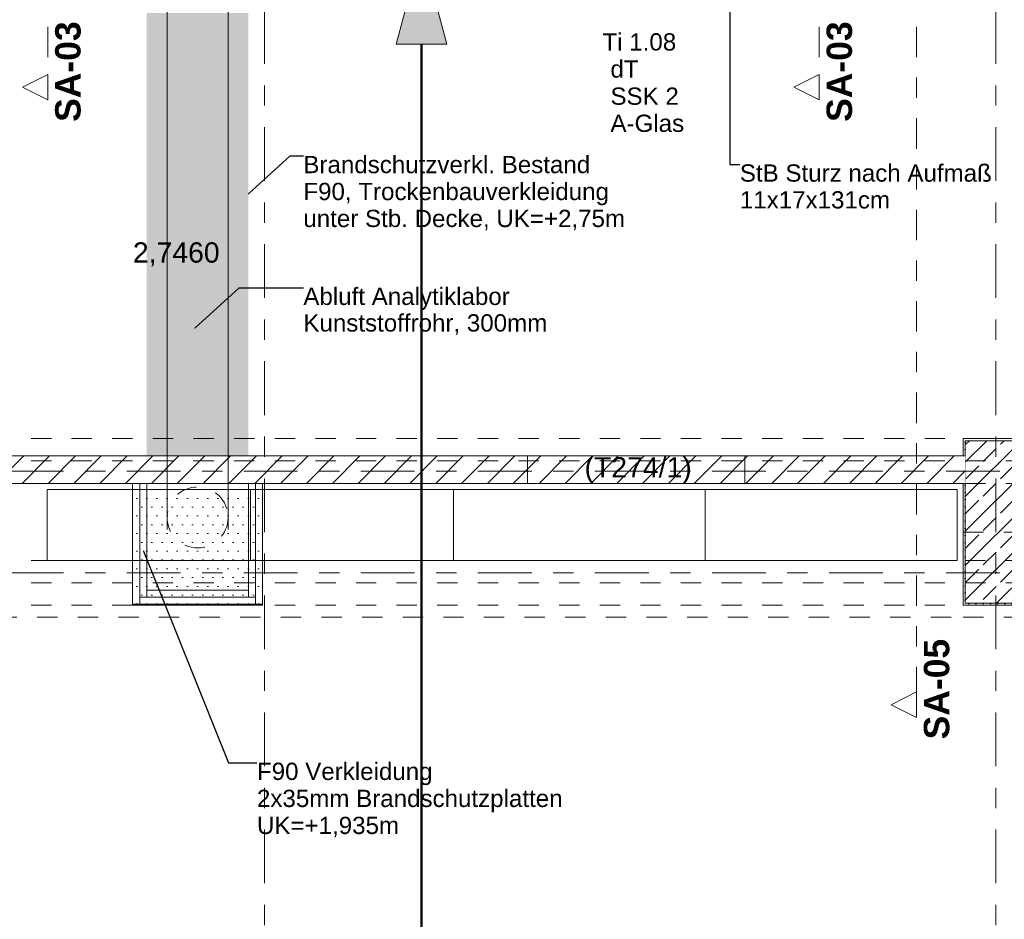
# Model space of a CAD drawing. Header units: metres. Extents: x -3.6 to 84.5, y -11 to 16.8.
# Tile 261 of 656: x 20.9 to 25.8, y 3.6 to 8.1. Entities that reach past the tile are written whole.
import ezdxf

# ---------------------------------------------------------------- set-up
doc = ezdxf.new("R2010")
doc.units = ezdxf.units.M
doc.header["$MEASUREMENT"] = 0
for name, pattern in [('Achse', [0.2, 0.1, -0.05, 0, -0.05]), ('Schnittlinie', [0.3, 0.15, -0.075, 0, -0.075]), ('Strichlinie doppelt', [0.546806, 0.264583, -0.105833, 0.070556, -0.105833]), ('Strichlinie eng', [0.115, 0.075, -0.04]), ('Untersicht', [0.1, 0.075, -0.025]), ('Wipeout_Contour', [1, 0, -1])]:
    doc.linetypes.add(name, pattern=pattern)
for name, color, linetype in [('152 - Bemaßung_ Beschriftung.Ausbau', 7, 'Continuous'), ('203 - Marker.Schnitt - Ausbaudetail SA', 7, 'Continuous'), ('301 - Elemente.Linie', 7, 'Continuous'), ('302 - Elemente.Schraffur', 7, 'Continuous'), ('451 - Universal.Achsen Raster', 7, 'Continuous'), ('605 - Struktur.Wand Innen', 7, 'Continuous'), ('607 - Struktur.Stütze', 7, 'Continuous'), ('608 - Struktur.Träger', 7, 'Continuous'), ('650 - Abdeckung.Fußboden Aufbau', 7, 'Continuous'), ('653 - Abdeckung.TB Verkofferung', 7, 'Continuous'), ('701 - Einrichtung.Möbel', 7, 'Continuous'), ('804 - HKLSE.Elektrik', 7, 'Continuous'), ('Abbruch_152 - Bemaßung_ Beschriftung.Ausbau', 7, 'Continuous'), ('Abbruch_301 - Elemente.Linie', 7, 'Continuous'), ('Neubau_152 - Bemaßung_ Beschriftung.Ausbau', 7, 'Continuous')]:
    doc.layers.add(name, color=color, linetype=linetype)
doc.styles.add('ERSTELLTER_STIL_1', font='txt')
doc.styles.add('ERSTELLTER_STIL_2', font='txt')
doc.linetypes.add('Abbruch 1', pattern='A,0,[1,2022.0244.A_L5A-PL02.02_iB_Grundriss Erdgeschoss1.Shx,S=0.001984,R=0,X=0,Y=0],-0.25,0', length=0.25)
doc.dimstyles.new('ERSTELLTER_STIL__1', dxfattribs={"dimtxt": 0.1, "dimasz": 0.0532, "dimexe": 0.18, "dimexo": 0.0625, "dimgap": 0, "dimtad": 1, "dimzin": 0, "dimdsep": 46, "dimtxsty": 'ERSTELLTER_STIL_2', "dimblk": 'ARROWHEAD_2', "dimblk1": 'ARROWHEAD_2', "dimblk2": 'ARROWHEAD_2', "dimcen": 0.09, "dimse1": 1, "dimse2": 1, "dimclrd": 7, "dimclre": 7, "dimclrt": 7, "dimazin": 0, "dimtfac": 1, "dimtdec": 4, "dimtmove": 0, "dimatfit": 3, "dimfxl": 1, "dimtolj": 1, "dimtzin": 0, "dimarcsym": 0})
doc.dimstyles.new('ERSTELLTER_STIL__3', dxfattribs={"dimtxt": 0.1, "dimasz": 0.0532, "dimexe": 0.18, "dimexo": 0.0625, "dimgap": 0, "dimtad": 1, "dimtih": 1, "dimtoh": 1, "dimzin": 0, "dimdsep": 46, "dimtxsty": 'ERSTELLTER_STIL_2', "dimblk": 'ARROWHEAD_2', "dimblk1": 'ARROWHEAD_2', "dimblk2": 'ARROWHEAD_2', "dimcen": 0.09, "dimse1": 1, "dimse2": 1, "dimclrd": 7, "dimclre": 7, "dimclrt": 7, "dimazin": 0, "dimtfac": 1, "dimtdec": 4, "dimtmove": 0, "dimatfit": 3, "dimfxl": 1, "dimtolj": 1, "dimtzin": 0, "dimarcsym": 0})
doc.dimstyles.new('ERSTELLTER_STIL__5', dxfattribs={"dimtxt": 0.18, "dimasz": 0.00912, "dimexe": 0.18, "dimexo": 0.0625, "dimgap": 0, "dimtad": 0, "dimtih": 1, "dimtoh": 1, "dimdec": 4, "dimzin": 0, "dimdsep": 46, "dimcen": 0.09, "dimadec": 0, "dimazin": 0, "dimtfac": 1, "dimtdec": 4, "dimtmove": 0, "dimatfit": 3, "dimldrblk": 'ARROWHEAD_11', "dimfxl": 1, "dimtolj": 1, "dimtzin": 0, "dimarcsym": 0})
doc.dimstyles.new('ERSTELLTER_STIL__8', dxfattribs={"dimtxt": 0.18, "dimasz": 0.02736, "dimexe": 0.18, "dimexo": 0.0625, "dimgap": 0, "dimtad": 0, "dimtih": 1, "dimtoh": 1, "dimdec": 4, "dimzin": 0, "dimdsep": 46, "dimcen": 0.09, "dimadec": 0, "dimazin": 0, "dimtfac": 1, "dimtdec": 4, "dimtmove": 0, "dimatfit": 3, "dimldrblk": 'ARROWHEAD_11', "dimfxl": 1, "dimtolj": 1, "dimtzin": 0, "dimarcsym": 0})
pattern_1 = [(45, (0, 0), (-0.01767767, 0.01767767), [0, -0.025])]
pattern_2 = [(0, (0, 0), (0, 0.08660254), [0, -0.05]), (0, (0.025, 0.0433), (0, 0.08660254), [0, -0.05])]
pattern_3 = [(45, (0, 0), (-0.0636396, 0.0636396), [])]

# ---------------------------------------------------------------- blocks, each defined once
blk = doc.blocks.new('ARROWHEAD_11')
at = {"color": 0, "linetype": 'Continuous', "lineweight": 0}
blk.add_line((0, 0), (-1, 0), dxfattribs=at)
at = {"color": 0, "linetype": 'Continuous', "lineweight": 0, "const_width": 0.25, "flags": 128}
blk.add_lwpolyline([(-0.125, 0, 1), (0.125, 0, 1)], format="xyb", close=True, dxfattribs=at)
blk = doc.blocks.new('*D644')
at = {"layer": '152 - Bemaßung_ Beschriftung.Ausbau', "color": 7, "linetype": 'Continuous', "lineweight": 5}
for p, q in [((-0.1448, -10.55), (-0.1852, -10.62)), ((-0.165, -10.6375), (-0.165, -10.5325)), ((62.4048, -10.62), (62.4452, -10.55)), ((62.425, -10.6375), (62.425, -10.5325)), ((-0.1992, -10.585), (-0.165, -10.585)), ((-0.165, -10.585), (62.425, -10.585)), ((62.425, -10.585), (62.4593, -10.585))]:
    blk.add_line(p, q, dxfattribs=at)
at = {"layer": '152 - Bemaßung_ Beschriftung.Ausbau', "color": 7, "lineweight": 5, "insert": (30.959, -10.565), "char_height": 0.1, "attachment_point": 7, "style": 'ERSTELLTER_STIL_2'}
blk.add_mtext('\\A1;{\\pql;\\fArial|b0|i0|c0|p38;62,59}', dxfattribs=at)
blk = doc.blocks.new('ARROWHEAD_2')
at = {"color": 0, "linetype": 'Continuous', "lineweight": 0}
for p, q in [((0, 0), (-1, 0)), ((-0.378, -0.655), (0.378, 0.655))]:
    blk.add_line(p, q, dxfattribs=at)
blk = doc.blocks.new('*D648')
at = {"layer": '152 - Bemaßung_ Beschriftung.Ausbau', "color": 7, "linetype": 'Continuous', "lineweight": 5}
for p, q in [((-1.675, 13.455), (-1.675, 13.695)), ((-1.6225, 13.455), (-1.7275, 13.455)), ((-1.71, 13.4752), (-1.64, 13.4348)), ((-1.675, 0.245), (-1.675, 13.455)), ((-1.6225, 0.245), (-1.7275, 0.245)), ((-1.71, 0.2652), (-1.64, 0.2248)), ((-1.675, 0.005), (-1.675, 0.245))]:
    blk.add_line(p, q, dxfattribs=at)
at = {"layer": '152 - Bemaßung_ Beschriftung.Ausbau', "color": 7, "lineweight": 5, "insert": (-1.695, 6.679), "char_height": 0.1, "attachment_point": 7, "rotation": 90, "style": 'ERSTELLTER_STIL_2'}
blk.add_mtext('\\A1;{\\pql;\\fArial|b0|i0|c0|p38;13,21}', dxfattribs=at)

msp = doc.modelspace()

# ---------------------------------------------------------------- hatches: boundary and pattern name
at = {"layer": '152 - Bemaßung_ Beschriftung.Ausbau', "linetype": 'Continuous', "lineweight": 18}
msp.add_hatch(color=1, dxfattribs=at).paths.add_polyline_path([(22.9026, 8.4186), (22.7776, 7.9521), (23.0276, 7.9521)])
at = {"layer": '302 - Elemente.Schraffur', "linetype": 'Continuous', "lineweight": 9}
h = msp.add_hatch(dxfattribs=at)
h.set_pattern_fill('Verputz_0001', style=0, pattern_type=2)
h.set_pattern_definition(pattern_2)
h.paths.add_polyline_path([(21.55, 5.2645), (22.05, 5.2645), (22.05, 5.2295), (21.55, 5.2295)])
h = msp.add_hatch(dxfattribs=at)
h.set_pattern_fill('Verputz_0001', style=0, pattern_type=2)
h.set_pattern_definition(pattern_2)
h.paths.add_polyline_path([(21.515, 5.2295), (22.085, 5.2295), (22.085, 5.1945), (21.515, 5.1945)])
at = {"layer": '607 - Struktur.Stütze', "linetype": 'Continuous', "lineweight": 0, "true_color": 0x000000}
h = msp.add_hatch(dxfattribs=at)
h.set_pattern_fill('Gips_0001', color=18, style=0, pattern_type=2)
h.set_pattern_definition(pattern_1)
h.paths.add_polyline_path([(25.89, 6.01), (25.57, 6.01), (25.57, 5.925), (25.58, 5.925), (25.58, 6), (25.88, 6), (25.88, 5.67), (25.89, 5.67)])
h = msp.add_hatch(dxfattribs=at)
h.set_pattern_fill('Beton__Stahlbeton_0001', color=18, style=0, pattern_type=2)
h.set_pattern_definition([(45, (0, 0), (-0.0848528, 0.0848528), []), (45, (-0.04243, 0.04243), (-0.0848528, 0.0848528), [0.09, -0.03])])
h.paths.add_polyline_path([(25.58, 5.2), (25.88, 5.2), (25.88, 6), (25.58, 6)])
h = msp.add_hatch(dxfattribs=at)
h.set_pattern_fill('Gips_0001', color=18, style=0, pattern_type=2)
h.set_pattern_definition(pattern_1)
h.paths.add_polyline_path([(25.58, 5.79), (25.57, 5.79), (25.57, 5.19), (25.89, 5.19), (25.89, 5.54), (25.88, 5.54), (25.88, 5.2), (25.58, 5.2)])
at = {"layer": 'Abbruch_152 - Bemaßung_ Beschriftung.Ausbau', "linetype": 'Continuous', "lineweight": 0, "true_color": 0x242424}
msp.add_hatch(color=250, dxfattribs=at).paths.add_polyline_path([(21.55, 8.105), (22.05, 8.105), (22.05, 5.9255), (21.55, 5.9255)])

# ---------------------------------------------------------------- linework, layer by layer
at = {"layer": '152 - Bemaßung_ Beschriftung.Ausbau', "color": 1, "linetype": 'Continuous', "lineweight": 18}
for p, q in [((22.9026, 8.4186), (22.7776, 7.9521)), ((22.9026, 8.4186), (23.0276, 7.9521)), ((23.0276, 7.9521), (22.7776, 7.9521))]:
    msp.add_line(p, q, dxfattribs=at)
at = {"layer": '203 - Marker.Schnitt - Ausbaudetail SA', "color": 7, "linetype": 'Schnittlinie', "lineweight": 13}
for p, q in [((21.0625, 8.937), (21.0625, 7.8025)), ((24.8607, 8.937), (24.8607, 7.8025))]:
    msp.add_line(p, q, dxfattribs=at)
at = {"layer": '302 - Elemente.Schraffur', "color": 7, "linetype": 'Continuous', "lineweight": 5, "flags": 128}
for points in [[(21.55, 5.2645), (22.05, 5.2645), (22.05, 5.2295), (21.55, 5.2295)], [(21.515, 5.2295), (22.085, 5.2295), (22.085, 5.1945), (21.515, 5.1945)]]:
    msp.add_lwpolyline(points, close=True, dxfattribs=at)
at = {"layer": '451 - Universal.Achsen Raster', "color": 160, "linetype": 'Strichlinie doppelt', "lineweight": 9, "true_color": 0x3232ff}
for p, q in [((25.73, -10.585), (25.73, 16.355)), ((64.935, 5.35), (-3.175, 5.35))]:
    msp.add_line(p, q, dxfattribs=at)
at = {"layer": '605 - Struktur.Wand Innen', "color": 7, "linetype": 'Continuous', "lineweight": 18, "flags": 128}
msp.add_lwpolyline([(24.495, 5.79), (24.495, 5.925)], dxfattribs=at)
at = {"layer": '607 - Struktur.Stütze', "color": 7, "linetype": 'Continuous', "lineweight": 5, "flags": 128}
for points in [[(25.89, 5.67), (25.89, 6.01), (25.57, 6.01), (25.57, 5.925)], [(25.57, 5.79), (25.57, 5.19), (25.89, 5.19), (25.89, 5.54)]]:
    msp.add_lwpolyline(points, dxfattribs=at)
at = {"layer": '607 - Struktur.Stütze', "color": 7, "linetype": 'Continuous', "lineweight": 13, "flags": 128}
msp.add_lwpolyline([(25.58, 5.2), (25.88, 5.2), (25.88, 6), (25.58, 6)], close=True, dxfattribs=at)
at = {"layer": '608 - Struktur.Träger', "color": 7, "linetype": 'Untersicht', "lineweight": 13}
for p, q in [((0.38, 6.01), (61.88, 6.01)), ((0.38, 5.19), (61.88, 5.19))]:
    msp.add_line(p, q, dxfattribs=at)
at = {"layer": '608 - Struktur.Träger', "color": 7, "linetype": 'Achse', "lineweight": 9}
msp.add_line((0.38, 5.3), (61.88, 5.3), dxfattribs=at)
at = {"layer": '653 - Abdeckung.TB Verkofferung', "color": 7, "linetype": 'Untersicht', "lineweight": 9}
for p, q in [((18.61, 5.79), (25.57, 5.79)), ((25.57, 5.55), (25.57, 5.79)), ((25.57, 5.55), (32.7575, 5.55)), ((18.61, 5.1305), (25.57, 5.1305)), ((25.57, 5.1305), (32.7575, 5.1305))]:
    msp.add_line(p, q, dxfattribs=at)
at = {"layer": '804 - HKLSE.Elektrik', "color": 7, "linetype": 'Untersicht', "lineweight": 9, "flags": 128}
for points in [[(22.12, 5.79), (21.48, 5.79)], [(21.48, 5.19), (22.12, 5.19)]]:
    msp.add_lwpolyline(points, dxfattribs=at)

# ---------------------------------------------------------------- texts
at = {"layer": '152 - Bemaßung_ Beschriftung.Ausbau', "color": 7, "linetype": 'Continuous', "lineweight": 9, "char_height": 0.085, "attachment_point": 1, "style": 'ERSTELLTER_STIL_2'}
for s, insert, line_spacing_factor in [('\\A1;{\\pql;\\fArial|b0|i0|c0|p38;Brandschutzverkl. Bestand\\P\\pql;\\fArial|b0|i0|c0|p38;F90, Trockenbauverkleidung\\P\\pql;\\fArial|b0|i0|c0|p38;unter Stb. Decke, UK=+2,75m}', (22.3208, 7.4018), 0.936133), ('\\A1;{\\pql;\\fArial|b0|i0|c0|p38;Abluft Analytiklabor\\P\\pql;\\fArial|b0|i0|c0|p38;Kunststoffrohr, 300mm}', (22.3208, 6.753), 0.922411), ('\\A1;{\\pql;\\fArial|b0|i0|c0|p38;F90 Verkleidung\\P\\pql;\\fArial|b0|i0|c0|p38;2x35mm Brandschutzplatten\\P\\pql;\\fArial|b0|i0|c0|p38;UK=+1,\\fArial|b0|i0|c0|p38;935\\fArial|b0|i0|c0|p38;m}', (22.0924, 4.4148), 0.938649)]:
    msp.add_mtext(s, dxfattribs=dict(at, insert=insert, line_spacing_factor=line_spacing_factor))
at = {"layer": '152 - Bemaßung_ Beschriftung.Ausbau', "color": 7, "linetype": 'Continuous', "lineweight": 9, "insert": (21.4813, 6.8578), "char_height": 0.1, "attachment_point": 7, "style": 'ERSTELLTER_STIL_2'}
msp.add_mtext('\\A1;{\\pql;\\fArial|b0|i0|c0|p38;2,7460}', dxfattribs=at)
at = {"layer": '203 - Marker.Schnitt - Ausbaudetail SA', "color": 7, "lineweight": 13, "char_height": 0.125, "attachment_point": 9, "rotation": 90, "style": 'ERSTELLTER_STIL_1'}
for s, insert in [('\\A1;{\\pqr;\\pt0;\\fArial|b1|i0|c0|p38;SA-03}', (21.2258, 8.0641)), ('\\A1;{\\pqr;\\pt0;\\fArial|b1|i0|c0|p38;SA-03}', (25.024, 8.0641)), ('\\A1;{\\pqr;\\pt0;\\fArial|b1|i0|c0|p38;SA-05}', (25.5028, 5.0246))]:
    msp.add_mtext(s, dxfattribs=dict(at, insert=insert))
at = {"layer": '605 - Struktur.Wand Innen', "color": 1, "lineweight": 9, "char_height": 0.085, "style": 'ERSTELLTER_STIL_2'}
for s, insert, attachment_point in [('\\A1;{\\pqc;\\pt0;\\fArial|b0|i0|c0|p38;Ti 1.08}', (23.975, 7.9192), 8), ('\\A1;{\\pqr;\\pt0;\\fArial|b0|i0|c0|p38;}', (23.7675, 7.8914), 3), ('\\A1;{\\pql;\\pt0;\\fArial|b0|i0|c0|p38;dT}', (23.8328, 7.872), 1), ('\\A1;{\\pqr;\\pt0;\\fArial|b0|i0|c0|p38;}', (23.7675, 7.7579), 3), ('\\A1;{\\pql;\\pt0;\\fArial|b0|i0|c0|p38;SSK 2}', (23.8328, 7.7384), 1), ('\\A1;{\\pqr;\\pt0;\\fArial|b0|i0|c0|p38;}', (23.7675, 7.6243), 3), ('\\A1;{\\pql;\\pt0;\\fArial|b0|i0|c0|p38;A-Glas}', (23.8328, 7.6049), 1)]:
    msp.add_mtext(s, dxfattribs=dict(at, insert=insert, attachment_point=attachment_point))
at = {"layer": 'Neubau_152 - Bemaßung_ Beschriftung.Ausbau', "color": 7, "linetype": 'Continuous', "lineweight": 9, "insert": (24.47, 7.36), "char_height": 0.085, "attachment_point": 1, "line_spacing_factor": 0.931204, "style": 'ERSTELLTER_STIL_2'}
msp.add_mtext('\\A1;{\\pql;\\fArial|b0|i0|c0|p38;StB Sturz\\fArial|b0|i0|c0|p38; nach Aufmaß\\P\\pql;\\fArial|b0|i0|c0|p38;11\\fArial|b0|i0|c0|p38;x\\fArial|b0|i0|c0|p38;17\\fArial|b0|i0|c0|p38;x\\fArial|b0|i0|c0|p38;131\\fArial|b0|i0|c0|p38;cm}', dxfattribs=at)

# ---------------------------------------------------------------- leaders
at = {"layer": '152 - Bemaßung_ Beschriftung.Ausbau', "color": 7, "linetype": 'Continuous', "lineweight": 9, "annotation_type": 0, "has_hookline": 1, "hookline_direction": 0}
for points, text_width in [([(22.05, 7.2149), (22.2563, 7.4018), (22.3208, 7.4018)], 1.5676), ([(21.7866, 6.5542), (22.0048, 6.753), (22.3208, 6.753)], 1.1839)]:
    msp.add_leader(points, dimstyle='ERSTELLTER_STIL__5', dxfattribs=dict(at, text_width=text_width))

# ---------------------------------------------------------------- wipeouts: each hides what was drawn before it
at = {"color": 254, "linetype": 'Wipeout_Contour', "lineweight": 0, "ltscale": 99.737995}
msp.add_wipeout([(23.06, 5.41), (25.54, 5.41), (25.54, 5.76), (23.06, 5.76)], dxfattribs=at).dxf.layer = '701 - Einrichtung.Möbel'

# ---------------------------------------------------------------- next in the draw order: linework, layer by layer
at = {"layer": '701 - Einrichtung.Möbel', "color": 7, "linetype": 'Continuous', "lineweight": 5}
msp.add_line((24.3, 5.41), (24.3, 5.76), dxfattribs=at)
at = {"layer": '701 - Einrichtung.Möbel', "color": 7, "linetype": 'Continuous', "lineweight": 5, "flags": 128}
msp.add_lwpolyline([(23.06, 5.41), (25.54, 5.41), (25.54, 5.76), (23.06, 5.76)], close=True, dxfattribs=at)

# ---------------------------------------------------------------- next in the draw order: texts
at = {"layer": '152 - Bemaßung_ Beschriftung.Ausbau', "color": 7, "linetype": 'Continuous', "lineweight": 9, "insert": (23.7052, 5.7887), "char_height": 0.1, "attachment_point": 7, "style": 'ERSTELLTER_STIL_2'}
msp.add_mtext('\\A1;{\\pql;\\fArial|b0|i0|c0|p38;(T274\\fArial|b0|i0|c0|p38;/1\\fArial|b0|i0|c0|p38;)}', dxfattribs=at)

# ---------------------------------------------------------------- next in the draw order: wipeouts: each hides what was drawn before it
at = {"color": 254, "linetype": 'Wipeout_Contour', "lineweight": 0, "ltscale": 66.741645}
msp.add_wipeout([(21.0625, 7.6775), (21.0625, 7.8025), (20.9375, 7.74)], dxfattribs=at).dxf.layer = '203 - Marker.Schnitt - Ausbaudetail SA'
at = {"color": 254, "linetype": 'Wipeout_Contour', "lineweight": 0, "ltscale": 77.524341}
msp.add_wipeout([(24.8607, 7.6775), (24.8607, 7.8025), (24.7357, 7.74)], dxfattribs=at).dxf.layer = '203 - Marker.Schnitt - Ausbaudetail SA'

# ---------------------------------------------------------------- next in the draw order: linework, layer by layer
at = {"layer": '203 - Marker.Schnitt - Ausbaudetail SA', "color": 7, "linetype": 'Continuous', "lineweight": 13, "flags": 128}
for points in [[(21.0625, 7.6775), (21.0625, 7.8025), (20.9375, 7.74)], [(24.8607, 7.6775), (24.8607, 7.8025), (24.7357, 7.74)]]:
    msp.add_lwpolyline(points, close=True, dxfattribs=at)

# ---------------------------------------------------------------- next in the draw order: leaders
at = {"layer": 'Neubau_152 - Bemaßung_ Beschriftung.Ausbau', "color": 1, "linetype": 'Continuous', "lineweight": 13, "annotation_type": 0, "has_hookline": 1, "hookline_direction": 0, "text_width": 1.2306}
msp.add_leader([(24.42, 8.156), (24.42, 7.36), (24.47, 7.36)], dimstyle='ERSTELLTER_STIL__8', dxfattribs=at)

# ---------------------------------------------------------------- next in the draw order: wipeouts: each hides what was drawn before it
at = {"color": 254, "linetype": 'Wipeout_Contour', "lineweight": 0, "ltscale": 91.029227}
msp.add_wipeout([(21.06, 5.41), (23.06, 5.41), (23.06, 5.76), (21.06, 5.76)], dxfattribs=at).dxf.layer = '701 - Einrichtung.Möbel'

# ---------------------------------------------------------------- next in the draw order: hatches: boundary and pattern name
at = {"layer": '302 - Elemente.Schraffur', "linetype": 'Continuous', "lineweight": 9}
h = msp.add_hatch(dxfattribs=at)
h.set_pattern_fill('Verputz_0001', style=0, pattern_type=2)
h.set_pattern_definition(pattern_2)
h.paths.add_polyline_path([(21.515, 5.1945), (21.515, 5.79), (21.48, 5.79), (21.48, 5.1945)])
h = msp.add_hatch(dxfattribs=at)
h.set_pattern_fill('Verputz_0001', style=0, pattern_type=2)
h.set_pattern_definition(pattern_2)
h.paths.add_polyline_path([(21.55, 5.2295), (21.55, 5.79), (21.515, 5.79), (21.515, 5.2295)])
h = msp.add_hatch(dxfattribs=at)
h.set_pattern_fill('Verputz_0001', style=0, pattern_type=2)
h.set_pattern_definition(pattern_2)
h.paths.add_polyline_path([(21.55, 5.79), (22.05, 5.79), (22.05, 5.2645), (21.55, 5.2645)])
h = msp.add_hatch(dxfattribs=at)
h.set_pattern_fill('Verputz_0001', style=0, pattern_type=2)
h.set_pattern_definition(pattern_2)
h.paths.add_polyline_path([(22.085, 5.2295), (22.085, 5.79), (22.05, 5.79), (22.05, 5.2295)])
h = msp.add_hatch(dxfattribs=at)
h.set_pattern_fill('Verputz_0001', style=0, pattern_type=2)
h.set_pattern_definition(pattern_2)
h.paths.add_polyline_path([(22.12, 5.1945), (22.12, 5.79), (22.085, 5.79), (22.085, 5.1945)])

# ---------------------------------------------------------------- next in the draw order: linework, layer by layer
at = {"layer": '302 - Elemente.Schraffur', "color": 7, "linetype": 'Continuous', "lineweight": 5, "flags": 128}
for points in [[(21.515, 5.1945), (21.515, 5.79), (21.48, 5.79), (21.48, 5.1945)], [(21.55, 5.2295), (21.55, 5.79), (21.515, 5.79), (21.515, 5.2295)], [(21.55, 5.79), (22.05, 5.79), (22.05, 5.2645), (21.55, 5.2645)], [(22.085, 5.2295), (22.085, 5.79), (22.05, 5.79), (22.05, 5.2295)], [(22.12, 5.1945), (22.12, 5.79), (22.085, 5.79), (22.085, 5.1945)]]:
    msp.add_lwpolyline(points, close=True, dxfattribs=at)
at = {"layer": '608 - Struktur.Träger', "color": 7, "linetype": 'Untersicht', "lineweight": 13}
msp.add_line((0.38, 5.41), (61.88, 5.41), dxfattribs=at)
at = {"layer": '650 - Abdeckung.Fußboden Aufbau', "color": 7, "linetype": 'Continuous', "lineweight": 13, "flags": 128}
for points in [[(20.81, 5.79), (20.81, 5.925), (25.57, 5.925), (25.57, 6.01), (25.89, 6.01), (25.89, 5.67), (32.77, 5.67), (32.77, 6.01), (33.09, 6.01), (33.09, 5.9255), (37.87, 5.9255), (37.87, 5.82)], [(36.6, 4.295), (36.46, 4.295), (36.46, 5.794), (33.09, 5.794), (33.09, 5.19), (32.7575, 5.19), (32.7575, 5.54), (29.49, 5.54), (29.49, 5.19), (29.17, 5.19), (29.17, 5.54), (25.89, 5.54), (25.89, 5.19), (25.57, 5.19), (25.57, 5.79), (20.81, 5.79)]]:
    msp.add_lwpolyline(points, dxfattribs=at)
at = {"layer": '701 - Einrichtung.Möbel', "color": 7, "linetype": 'Continuous', "lineweight": 5}
msp.add_line((22.06, 5.41), (22.06, 5.76), dxfattribs=at)
at = {"layer": '701 - Einrichtung.Möbel', "color": 7, "linetype": 'Continuous', "lineweight": 5, "flags": 128}
msp.add_lwpolyline([(21.06, 5.41), (23.06, 5.41), (23.06, 5.76), (21.06, 5.76)], close=True, dxfattribs=at)
at = {"layer": '804 - HKLSE.Elektrik', "color": 7, "linetype": 'Untersicht', "lineweight": 9, "flags": 128}
for points in [[(21.48, 5.79), (21.48, 5.19)], [(22.12, 5.19), (22.12, 5.79)]]:
    msp.add_lwpolyline(points, dxfattribs=at)

# ---------------------------------------------------------------- next in the draw order: leaders
at = {"layer": '152 - Bemaßung_ Beschriftung.Ausbau', "color": 7, "linetype": 'Continuous', "lineweight": 9, "annotation_type": 0, "has_hookline": 1, "hookline_direction": 0, "text_width": 1.4918}
msp.add_leader([(21.5333, 5.4568), (21.9523, 4.4148), (22.0924, 4.4148)], dimstyle='ERSTELLTER_STIL__5', dxfattribs=at)

# ---------------------------------------------------------------- next in the draw order: wipeouts: each hides what was drawn before it
at = {"color": 254, "linetype": 'Wipeout_Contour', "lineweight": 0, "ltscale": 91.522212}
msp.add_wipeout([(20.81, 5.79), (23.425, 5.79), (23.425, 5.925), (20.81, 5.925)], dxfattribs=at).dxf.layer = '605 - Struktur.Wand Innen'

# ---------------------------------------------------------------- next in the draw order: hatches: boundary and pattern name
at = {"layer": '605 - Struktur.Wand Innen', "linetype": 'Continuous', "lineweight": 0, "true_color": 0x000000}
h = msp.add_hatch(dxfattribs=at)
h.set_pattern_fill('MW_Ziegel_0001', color=18, style=0, pattern_type=2)
h.set_pattern_definition(pattern_3)
h.paths.add_polyline_path([(20.81, 5.79), (23.425, 5.79), (23.425, 5.925), (20.81, 5.925)])
h = msp.add_hatch(dxfattribs=at)
h.set_pattern_fill('MW_Ziegel_0001', color=18, style=0, pattern_type=2)
h.set_pattern_definition(pattern_3)
h.paths.add_polyline_path([(23.425, 5.79), (24.495, 5.79), (24.495, 5.925), (23.425, 5.925)])

# ---------------------------------------------------------------- next in the draw order: linework, layer by layer
at = {"layer": '152 - Bemaßung_ Beschriftung.Ausbau', "color": 1, "linetype": 'Continuous', "lineweight": 50, "flags": 128}
msp.add_lwpolyline([(22.9026, 7.9521), (22.9026, -0.9982)], dxfattribs=at)
at = {"layer": '301 - Elemente.Linie', "color": 230, "linetype": 'Strichlinie eng', "lineweight": 18, "true_color": 0xff008c}
msp.add_circle((21.8, 5.6221), 0.15, dxfattribs=at)
at = {"layer": '451 - Universal.Achsen Raster', "color": 160, "linetype": 'Strichlinie doppelt', "lineweight": 9, "true_color": 0x3232ff}
msp.add_line((22.13, -10.585), (22.13, 16.355), dxfattribs=at)
at = {"layer": '605 - Struktur.Wand Innen', "color": 7, "linetype": 'Continuous', "lineweight": 18, "flags": 128}
for points in [[(23.425, 5.925), (20.81, 5.925)], [(23.425, 5.79), (23.425, 5.925)], [(24.495, 5.925), (23.425, 5.925)], [(23.425, 5.925), (23.425, 5.79)], [(20.81, 5.79), (23.425, 5.79)], [(23.425, 5.79), (24.495, 5.79)]]:
    msp.add_lwpolyline(points, dxfattribs=at)
at = {"layer": 'Abbruch_301 - Elemente.Linie', "color": 7, "linetype": 'Abbruch 1', "lineweight": 18}
for p, q in [((21.65, 5.5626), (21.65, 8.3812)), ((21.95, 5.5626), (21.95, 8.3812))]:
    msp.add_line(p, q, dxfattribs=at)

# ---------------------------------------------------------------- next in the draw order: wipeouts: each hides what was drawn before it
at = {"color": 254, "linetype": 'Wipeout_Contour', "lineweight": 0, "ltscale": 102.864614}
msp.add_wipeout([(24.495, 5.79), (25.58, 5.79), (25.58, 5.925), (24.495, 5.925)], dxfattribs=at).dxf.layer = '605 - Struktur.Wand Innen'

# ---------------------------------------------------------------- next in the draw order: hatches: boundary and pattern name
at = {"layer": '605 - Struktur.Wand Innen', "linetype": 'Continuous', "lineweight": 0, "true_color": 0x000000}
h = msp.add_hatch(dxfattribs=at)
h.set_pattern_fill('MW_Ziegel_0001', color=18, style=0, pattern_type=2)
h.set_pattern_definition(pattern_3)
h.paths.add_polyline_path([(24.495, 5.79), (25.58, 5.79), (25.58, 5.925), (24.495, 5.925)])

# ---------------------------------------------------------------- next in the draw order: linework, layer by layer
at = {"layer": '203 - Marker.Schnitt - Ausbaudetail SA', "color": 7, "linetype": 'Schnittlinie', "lineweight": 13}
msp.add_line((25.3395, 8.937), (25.3395, 4.763), dxfattribs=at)
at = {"layer": '451 - Universal.Achsen Raster', "color": 160, "linetype": 'Strichlinie doppelt', "lineweight": 9, "true_color": 0x3232ff}
msp.add_line((64.935, 5.85), (-3.175, 5.85), dxfattribs=at)
at = {"layer": '605 - Struktur.Wand Innen', "color": 7, "linetype": 'Continuous', "lineweight": 18, "flags": 128}
for points in [[(25.58, 5.925), (24.495, 5.925)], [(24.495, 5.925), (24.495, 5.79)], [(24.495, 5.79), (25.58, 5.79)]]:
    msp.add_lwpolyline(points, dxfattribs=at)
at = {"layer": '608 - Struktur.Träger', "color": 7, "linetype": 'Achse', "lineweight": 9}
msp.add_line((0.38, 5.9), (61.88, 5.9), dxfattribs=at)
at = {"layer": '608 - Struktur.Träger', "color": 7, "linetype": 'Untersicht', "lineweight": 13}
msp.add_line((0.38, 5.79), (61.88, 5.79), dxfattribs=at)

# ---------------------------------------------------------------- next in the draw order: wipeouts: each hides what was drawn before it
at = {"color": 254, "linetype": 'Wipeout_Contour', "lineweight": 0, "ltscale": 76.709163}
msp.add_wipeout([(25.3395, 4.638), (25.3395, 4.763), (25.2145, 4.7005)], dxfattribs=at).dxf.layer = '203 - Marker.Schnitt - Ausbaudetail SA'

# ---------------------------------------------------------------- next in the draw order: linework, layer by layer
at = {"layer": '203 - Marker.Schnitt - Ausbaudetail SA', "color": 7, "linetype": 'Continuous', "lineweight": 13, "flags": 128}
msp.add_lwpolyline([(25.3395, 4.638), (25.3395, 4.763), (25.2145, 4.7005)], close=True, dxfattribs=at)

# ---------------------------------------------------------------- next in the draw order: dimensions: what is measured, and where the dimension line sits
at = {"layer": '152 - Bemaßung_ Beschriftung.Ausbau', "color": 7, "linetype": 'Continuous', "lineweight": 5}
dim = msp.add_linear_dim(base=(-1.675, 13.455), p1=(22.1775, 0.245), p2=(31.13, 13.455), angle=90, dimstyle='ERSTELLTER_STIL__1', dxfattribs=at)
dim.commit()
dim.dimension.update_dxf_attribs({"geometry": '*D648', "text_midpoint": (-1.745, 6.847), "dimtype": 160, "text_rotation": 90})
dim = msp.add_linear_dim(base=(62.425, -10.585), p1=(-0.165, -0.145), p2=(62.425, 5.1), dimstyle='ERSTELLTER_STIL__3', dxfattribs=at)
dim.commit()
dim.dimension.update_dxf_attribs({"geometry": '*D644', "text_midpoint": (31.127, -10.515), "dimtype": 160})

doc.saveas('drawing.dxf')
